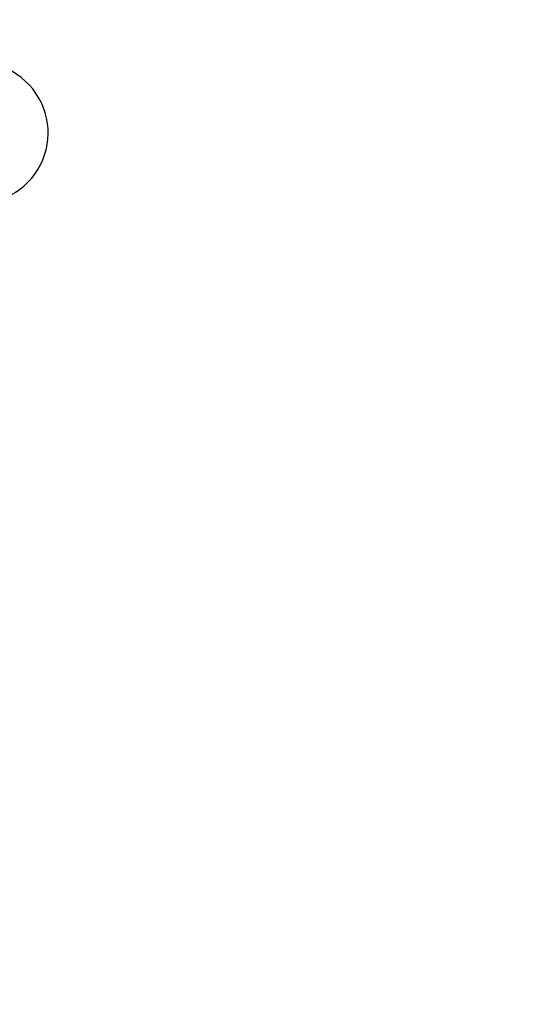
# Model space of a CAD drawing. Header units: inches. Extents: x 24 to 1128, y -74 to 748.
# Tile 502 of 557: x 622.98 to 625.34, y 559.34 to 563.89. Entities that reach past the tile are written whole.
import ezdxf

# ---------------------------------------------------------------- set-up
doc = ezdxf.new("R2010")
doc.units = ezdxf.units.IN
doc.header["$LTSCALE"] = 32
doc.header["$MEASUREMENT"] = 0
doc.layers.add('Dimension (ANSI)', color=7, linetype='Continuous', lineweight=25)
doc.layers.add('Visible (ANSI)', color=7, linetype='Continuous', lineweight=30)
doc.styles.add('Note Text (ANSI)', font='tahoma.ttf')
doc.dimstyles.new('Architectural (ANSI)', dxfattribs={"dimscale": 32, "dimtxt": 0.125, "dimasz": 0.098425, "dimexe": 0.125, "dimexo": 0.0625, "dimgap": 0.031496, "dimtad": 0, "dimtih": 1, "dimtoh": 1, "dimdec": 4, "dimrnd": 1e-08, "dimzin": 3, "dimdsep": 46, "dimlunit": 4, "dimtxsty": 'Note Text (ANSI)', "dimcen": 0.09, "dimdle": 0.393701, "dimclrd": 256, "dimclre": 256, "dimclrt": 256, "dimadec": 0, "dimazin": 3, "dimtfac": 0.96, "dimtofl": 0, "dimtmove": 0, "dimatfit": 3, "dimfxl": 1, "dimfrac": 2, "dimtolj": 1, "dimtzin": 12, "dimlwd": -1, "dimlwe": -1, "dimarcsym": 0})

# ---------------------------------------------------------------- blocks, each defined once
blk = doc.blocks.new('*D15')
at = {"layer": 'Defpoints', "color": 0, "transparency": 16777216}
for p in [(710.5391, 563.8913), (485.5391, 550.1854), (710.5391, 466.6091)]:
    blk.add_point(p, dxfattribs=at)
at = {"layer": 'Dimension (ANSI)', "transparency": 16777216}
for p, q in [((710.5391, 561.8913), (710.5391, 462.6091)), ((485.5391, 548.1854), (485.5391, 462.6091)), ((488.6887, 466.6091), (570.2991, 466.6091)), ((707.3894, 466.6091), (585.779, 466.6091))]:
    blk.add_line(p, q, dxfattribs=at)
for points in [[(488.6887, 467.134), (488.6887, 466.0841), (485.5391, 466.6091)], [(707.3894, 467.134), (707.3894, 466.0841), (710.5391, 466.6091)]]:
    blk.add_solid(points, dxfattribs=at)
at = {"layer": 'Dimension (ANSI)', "transparency": 16777216, "insert": (571.307, 468.7004), "char_height": 4, "attachment_point": 1, "style": 'Note Text (ANSI)'}
blk.add_mtext('\\A1;18\'-9"', dxfattribs=at)

msp = doc.modelspace()

# ---------------------------------------------------------------- linework, layer by layer
at = {"layer": 'Visible (ANSI)'}
msp.add_arc((622.78886, 563.36813), 0.325, 254.006, 104.24329, dxfattribs=at)

# ---------------------------------------------------------------- dimensions: what is measured, and where the dimension line sits
at = {"layer": 'Dimension (ANSI)'}
dim = msp.add_linear_dim(base=(710.53905, 466.60905), p1=(485.53905, 550.18541), p2=(710.53905, 563.89132), dimstyle='Architectural (ANSI)', override={"dimgap": 0.031496, "dimtih": 0, "dimtoh": 0, "dimdec": 4, "dimlfac": 1, "dimtol": 0, "dimlim": 0, "dimtp": 0, "dimtm": 0, "dimtdec": 2, "dimatfit": 1}, dxfattribs=at)
dim.commit()
dim.dimension.update_dxf_attribs({"geometry": '*D15', "text_midpoint": (578.03905, 466.60905), "dimtype": 160})

doc.saveas('drawing.dxf')
